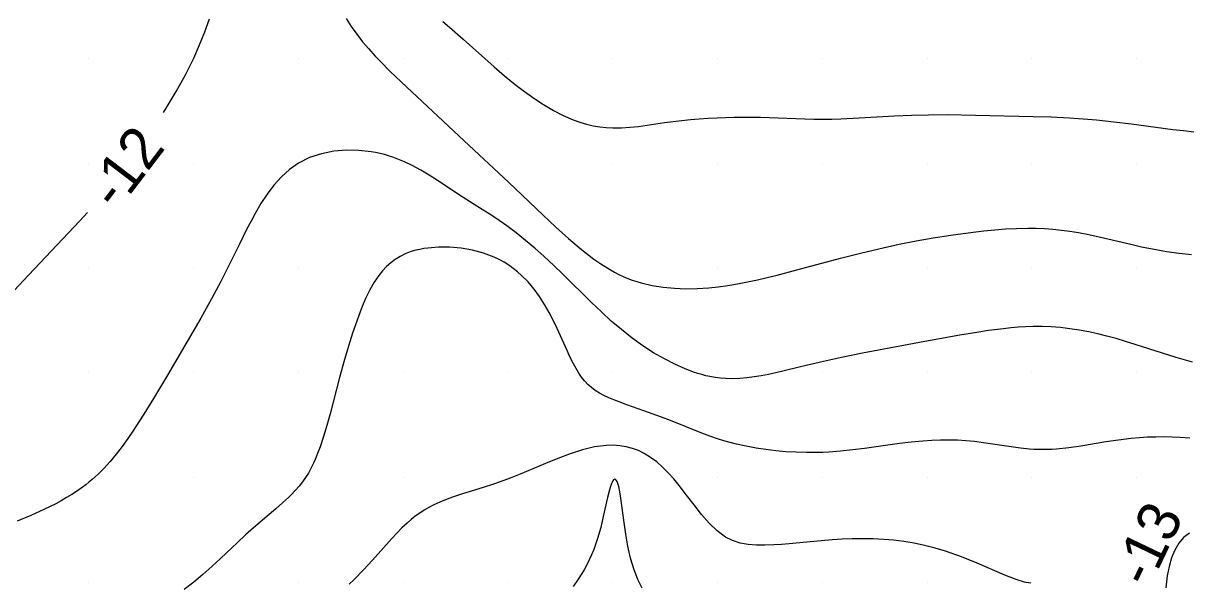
# Model space of a CAD drawing. Extents: x 2602990 to 2605851, y 618069 to 619180.
# Drawn here: x 2604181.9 to 2604237.4, y 618785 to 618811.7 of the extents above; entities that cross this region are included whole.
import ezdxf

# ---------------------------------------------------------------- set-up
doc = ezdxf.new("R2010")
doc.units = 0
for name, color, linetype in [('Default', 7, 'Continuous'), ('DTM Contours Major', 7, 'Continuous'), ('DTM Contours Major Text', 7, 'Continuous'), ('DTM Contours Minor', 7, 'Continuous'), ('DTM Contours Minor Text', 7, 'Continuous'), ('Exist DTM Scan Elevation Point', 7, 'Continuous')]:
    doc.layers.add(name, color=color, linetype=linetype)

# ---------------------------------------------------------------- blocks, each defined once
blk = doc.blocks.new('POINT_DISPLAY')
at = {"layer": 'Default'}
blk.add_line((0, 0), (0, 0), dxfattribs=at)

msp = doc.modelspace()

# ---------------------------------------------------------------- linework, layer by layer
at = {"layer": 'DTM Contours Major'}
for points in [[(2604188.554, 618807.412), (2604188.692, 618807.625), (2604189.167, 618808.412), (2604189.606, 618809.207), (2604190, 618810), (2604190.281, 618810.639), (2604190.529, 618811.269), (2604190.752, 618811.887)], [(2604197.279, 618811.903), (2604197.522, 618811.519), (2604197.783, 618811.149), (2604198.06, 618810.792), (2604198.353, 618810.446), (2604198.658, 618810.108), (2604198.892, 618809.861), (2604199.379, 618809.374), (2604200.152, 618808.637), (2604202.912, 618806.058), (2604205.014, 618804.092), (2604206.674, 618802.508), (2604207.282, 618801.941), (2604207.892, 618801.394), (2604208.498, 618800.883), (2604209.095, 618800.423), (2604209.426, 618800.191), (2604209.755, 618799.981), (2604210.084, 618799.793), (2604210.291, 618799.686), (2604210.5, 618799.589), (2604210.71, 618799.499), (2604210.923, 618799.418), (2604211.138, 618799.345), (2604211.357, 618799.28), (2604211.869, 618799.159), (2604212.397, 618799.075), (2604212.935, 618799.025), (2604213.481, 618799.006), (2604214.028, 618799.016), (2604214.573, 618799.052), (2604215.034, 618799.1), (2604215.491, 618799.163), (2604215.947, 618799.238), (2604216.421, 618799.329), (2604216.896, 618799.43), (2604217.37, 618799.539), (2604217.843, 618799.655), (2604218.783, 618799.9), (2604220.859, 618800.458), (2604221.884, 618800.721), (2604222.898, 618800.964), (2604223.668, 618801.135), (2604224.475, 618801.296), (2604225.285, 618801.438), (2604226.126, 618801.566), (2604227.198, 618801.707), (2604227.705, 618801.766), (2604228.221, 618801.817), (2604228.743, 618801.857), (2604229.268, 618801.884), (2604229.796, 618801.894), (2604230.198, 618801.889), (2604230.6, 618801.872), (2604231.003, 618801.844), (2604231.406, 618801.803), (2604231.811, 618801.751), (2604232.217, 618801.686), (2604232.713, 618801.591), (2604233.211, 618801.483), (2604234.723, 618801.126), (2604235.233, 618801.012), (2604235.83, 618800.892), (2604236.427, 618800.788), (2604237.021, 618800.703), (2604237.609, 618800.637)], [(2604181.428, 618798.927), (2604182.116, 618799.647), (2604184.569, 618802.249), (2604184.926, 618802.642)]]:
    msp.add_lwpolyline(points, dxfattribs=at)
at = {"layer": 'DTM Contours Minor'}
for points in [[(2604201.881, 618811.75), (2604202.206, 618811.481), (2604202.86, 618810.914), (2604204.341, 618809.594), (2604204.836, 618809.169), (2604205.346, 618808.752), (2604205.786, 618808.414), (2604206.238, 618808.092), (2604206.699, 618807.79), (2604207.166, 618807.515), (2604207.638, 618807.271), (2604208.111, 618807.066), (2604208.426, 618806.953), (2604208.741, 618806.859), (2604209.056, 618806.784), (2604209.372, 618806.729), (2604209.688, 618806.692), (2604210.005, 618806.675), (2604210.408, 618806.679), (2604210.813, 618806.707), (2604211.221, 618806.752), (2604212.046, 618806.872), (2604212.465, 618806.934), (2604212.875, 618806.988), (2604213.289, 618807.035), (2604213.706, 618807.076), (2604214.126, 618807.111), (2604214.548, 618807.139), (2604214.972, 618807.162), (2604215.384, 618807.178), (2604215.797, 618807.189), (2604216.211, 618807.195), (2604216.625, 618807.195), (2604217.04, 618807.19), (2604217.454, 618807.18), (2604219.162, 618807.109), (2604219.589, 618807.097), (2604220.016, 618807.092), (2604220.451, 618807.096), (2604220.886, 618807.109), (2604221.758, 618807.152), (2604223.438, 618807.251), (2604224.246, 618807.286), (2604225.057, 618807.308), (2604225.955, 618807.312), (2604227.303, 618807.292), (2604230.055, 618807.23), (2604230.919, 618807.202), (2604231.788, 618807.162), (2604232.225, 618807.135), (2604232.663, 618807.102), (2604233.078, 618807.065), (2604233.911, 618806.976), (2604234.751, 618806.871), (2604236.715, 618806.608), (2604237.226, 618806.548), (2604237.731, 618806.498)], [(2604237.653, 618795.502), (2604236.884, 618795.73), (2604234.928, 618796.351), (2604234.467, 618796.492), (2604234.016, 618796.623), (2604233.574, 618796.744), (2604233.141, 618796.851), (2604232.715, 618796.945), (2604232.256, 618797.03), (2604231.805, 618797.097), (2604231.36, 618797.147), (2604230.92, 618797.18), (2604230.486, 618797.196), (2604230.055, 618797.196), (2604229.699, 618797.185), (2604229.344, 618797.163), (2604228.99, 618797.133), (2604228.636, 618797.096), (2604227.927, 618797.004), (2604227.472, 618796.936), (2604226.556, 618796.785), (2604224.889, 618796.483), (2604221.913, 618795.926), (2604220.906, 618795.724), (2604220.052, 618795.538), (2604219.013, 618795.29), (2604218.054, 618795.056), (2604217.429, 618794.919), (2604217.082, 618794.852), (2604216.737, 618794.796), (2604216.394, 618794.752), (2604216.053, 618794.723), (2604215.715, 618794.712), (2604215.377, 618794.72), (2604215.131, 618794.739), (2604214.884, 618794.77), (2604214.636, 618794.814), (2604214.445, 618794.856), (2604214.251, 618794.906), (2604214.055, 618794.963), (2604213.857, 618795.028), (2604213.655, 618795.101), (2604213.451, 618795.181), (2604212.963, 618795.398), (2604212.46, 618795.656), (2604211.948, 618795.953), (2604211.432, 618796.286), (2604210.916, 618796.653), (2604210.406, 618797.054), (2604209.926, 618797.464), (2604209.455, 618797.896), (2604208.989, 618798.342), (2604207.613, 618799.7), (2604207.166, 618800.127), (2604206.72, 618800.54), (2604206.273, 618800.936), (2604205.827, 618801.313), (2604205.381, 618801.669), (2604204.937, 618802.002), (2604204.578, 618802.255), (2604204.22, 618802.494), (2604203.511, 618802.947), (2604202.815, 618803.389), (2604201.628, 618804.175), (2604201.232, 618804.427), (2604200.831, 618804.665), (2604200.423, 618804.886), (2604200.065, 618805.057), (2604199.821, 618805.161), (2604199.502, 618805.28), (2604199.303, 618805.345), (2604199.101, 618805.403), (2604198.894, 618805.456), (2604198.682, 618805.501), (2604198.467, 618805.539), (2604197.885, 618805.604), (2604197.285, 618805.613), (2604196.683, 618805.563), (2604196.091, 618805.447), (2604195.526, 618805.261), (2604195, 618805), (2604194.572, 618804.7), (2604194.183, 618804.346), (2604193.829, 618803.948), (2604193.507, 618803.517), (2604193.211, 618803.064), (2604192.937, 618802.598), (2604192.735, 618802.23), (2604192.542, 618801.862), (2604192.178, 618801.134), (2604191.697, 618800.152), (2604191.29, 618799.354), (2604190.849, 618798.526), (2604190.335, 618797.602), (2604189.584, 618796.294), (2604188.758, 618794.886), (2604188.085, 618793.765), (2604187.623, 618793.021), (2604187.388, 618792.654), (2604187.125, 618792.254), (2604186.857, 618791.861), (2604186.582, 618791.48), (2604186.3, 618791.111), (2604186.009, 618790.759), (2604185.706, 618790.425), (2604185.435, 618790.153), (2604185.151, 618789.895), (2604185.003, 618789.771), (2604184.851, 618789.65), (2604184.637, 618789.49), (2604184.414, 618789.335), (2604184.181, 618789.184), (2604183.938, 618789.036), (2604183.684, 618788.891), (2604183.418, 618788.748), (2604182.845, 618788.464), (2604182.227, 618788.184), (2604181.571, 618787.908)], [(2604237.538, 618791.879), (2604237.069, 618791.908), (2604236.683, 618791.924), (2604236.295, 618791.931), (2604235.907, 618791.929), (2604235.517, 618791.917), (2604235.125, 618791.894), (2604234.73, 618791.859), (2604234.132, 618791.784), (2604233.532, 618791.691), (2604232.337, 618791.493), (2604231.751, 618791.411), (2604231.178, 618791.353), (2604230.958, 618791.34), (2604230.74, 618791.332), (2604230.523, 618791.33), (2604230.309, 618791.332), (2604230.095, 618791.34), (2604229.883, 618791.354), (2604229.445, 618791.396), (2604229.009, 618791.454), (2604227.695, 618791.657), (2604227.25, 618791.712), (2604226.852, 618791.748), (2604226.45, 618791.771), (2604226.043, 618791.782), (2604225.631, 618791.78), (2604225.215, 618791.765), (2604224.793, 618791.738), (2604224.241, 618791.687), (2604223.682, 618791.62), (2604222.001, 618791.388), (2604221.448, 618791.317), (2604220.871, 618791.256), (2604220.301, 618791.212), (2604220.018, 618791.197), (2604219.735, 618791.188), (2604219.24, 618791.185), (2604218.748, 618791.199), (2604218.26, 618791.228), (2604217.778, 618791.273), (2604217.302, 618791.332), (2604216.835, 618791.404), (2604216.52, 618791.46), (2604216.21, 618791.523), (2604215.902, 618791.593), (2604215.599, 618791.67), (2604215.298, 618791.754), (2604214.999, 618791.847), (2604214.622, 618791.977), (2604214.248, 618792.117), (2604212.754, 618792.715), (2604212.327, 618792.877), (2604211.48, 618793.179), (2604210.675, 618793.463), (2604210.299, 618793.601), (2604210.046, 618793.698), (2604209.806, 618793.799), (2604209.578, 618793.904), (2604209.363, 618794.019), (2604209.163, 618794.145), (2604208.976, 618794.285), (2604208.809, 618794.436), (2604208.654, 618794.603), (2604208.509, 618794.786), (2604208.373, 618794.983), (2604208.243, 618795.195), (2604208.119, 618795.422), (2604207.966, 618795.73), (2604207.816, 618796.058), (2604207.509, 618796.753), (2604207.347, 618797.113), (2604207.173, 618797.476), (2604206.968, 618797.868), (2604206.745, 618798.255), (2604206.503, 618798.63), (2604206.24, 618798.99), (2604205.956, 618799.329), (2604205.648, 618799.642), (2604205.452, 618799.815), (2604205.248, 618799.977), (2604205.035, 618800.128), (2604204.814, 618800.267), (2604204.583, 618800.393), (2604204.345, 618800.508), (2604203.835, 618800.701), (2604203.302, 618800.844), (2604202.758, 618800.939), (2604202.214, 618800.986), (2604201.682, 618800.988), (2604201.175, 618800.948), (2604200.979, 618800.919), (2604200.789, 618800.884), (2604200.605, 618800.841), (2604200.427, 618800.79), (2604200.255, 618800.731), (2604200.088, 618800.663), (2604199.848, 618800.543), (2604199.621, 618800.403), (2604199.407, 618800.242), (2604199.205, 618800.061), (2604199.014, 618799.86), (2604198.835, 618799.639), (2604198.613, 618799.312), (2604198.407, 618798.953), (2604198.217, 618798.567), (2604198.04, 618798.157), (2604197.873, 618797.726), (2604197.714, 618797.28), (2604197.58, 618796.877), (2604197.449, 618796.466), (2604197.2, 618795.625), (2604196.963, 618794.767), (2604196.505, 618793.032), (2604196.353, 618792.482), (2604196.197, 618791.958), (2604196.035, 618791.467), (2604195.881, 618791.055), (2604195.8, 618790.861), (2604195.716, 618790.674), (2604195.628, 618790.494), (2604195.471, 618790.209), (2604195.335, 618789.992), (2604195.189, 618789.783), (2604195.026, 618789.576), (2604194.844, 618789.369), (2604194.648, 618789.164), (2604194.545, 618789.062), (2604194.245, 618788.783), (2604193.922, 618788.5), (2604192.855, 618787.593), (2604192.48, 618787.262), (2604192.085, 618786.898), (2604191.278, 618786.134), (2604190.863, 618785.748), (2604190.438, 618785.368), (2604190, 618785), (2604189.548, 618784.65)], [(2604229.951, 618784.951), (2604229.719, 618784.984), (2604229.643, 618785), (2604229.238, 618785.13), (2604228.711, 618785.344), (2604227.389, 618785.912), (2604226.645, 618786.209), (2604225.878, 618786.478), (2604225.377, 618786.627), (2604224.878, 618786.752), (2604224.382, 618786.856), (2604223.891, 618786.938), (2604223.406, 618787), (2604222.928, 618787.044), (2604222.415, 618787.07), (2604221.911, 618787.078), (2604221.419, 618787.071), (2604220.936, 618787.051), (2604220.464, 618787.021), (2604219.594, 618786.947), (2604218.419, 618786.836), (2604218.046, 618786.805), (2604217.683, 618786.781), (2604217.259, 618786.763), (2604216.85, 618786.766), (2604216.456, 618786.798), (2604216.078, 618786.868), (2604215.717, 618786.984), (2604215.372, 618787.156), (2604214.975, 618787.446), (2604214.597, 618787.811), (2604214.233, 618788.232), (2604213.877, 618788.687), (2604213.521, 618789.157), (2604213.16, 618789.622), (2604212.905, 618789.929), (2604212.643, 618790.22), (2604212.373, 618790.49), (2604212.094, 618790.737), (2604211.805, 618790.956), (2604211.503, 618791.142), (2604211.226, 618791.278), (2604210.939, 618791.385), (2604210.643, 618791.464), (2604210.336, 618791.514), (2604210.021, 618791.536), (2604209.697, 618791.53), (2604209.133, 618791.458), (2604208.553, 618791.32), (2604207.963, 618791.133), (2604207.371, 618790.911), (2604206.785, 618790.67), (2604205.579, 618790.158), (2604205.108, 618789.97), (2604204.626, 618789.793), (2604204.303, 618789.683), (2604203.809, 618789.526), (2604202.825, 618789.222), (2604202.348, 618789.062), (2604201.889, 618788.887), (2604201.455, 618788.691), (2604201.222, 618788.568), (2604200.998, 618788.437), (2604200.783, 618788.296), (2604200.575, 618788.147), (2604200.375, 618787.989), (2604200.181, 618787.823), (2604199.93, 618787.589), (2604199.686, 618787.341), (2604199.447, 618787.084), (2604198.525, 618786.047), (2604198.099, 618785.59), (2604197.652, 618785.131), (2604197.42, 618784.901)], [(2604211.393, 618784.712), (2604211.187, 618785.131), (2604211.011, 618785.585), (2604210.846, 618786.14), (2604210.716, 618786.714), (2604210.615, 618787.289), (2604210.534, 618787.847), (2604210.383, 618789.009), (2604210.333, 618789.314), (2604210.282, 618789.562), (2604210.238, 618789.718), (2604210.201, 618789.81), (2604210.162, 618789.873), (2604210.142, 618789.893), (2604210.124, 618789.905), (2604210.106, 618789.912), (2604210.088, 618789.912), (2604210.069, 618789.907), (2604210.031, 618789.879), (2604209.999, 618789.839), (2604209.966, 618789.782), (2604209.933, 618789.711), (2604209.867, 618789.524), (2604209.834, 618789.41), (2604209.746, 618789.05), (2604209.546, 618788.135), (2604209.42, 618787.618), (2604209.269, 618787.087), (2604209.087, 618786.56), (2604208.984, 618786.31), (2604208.873, 618786.066), (2604208.753, 618785.826), (2604208.625, 618785.593), (2604208.489, 618785.364), (2604208.346, 618785.14), (2604208.108, 618784.8)], [(2604237.51, 618787.348), (2604237.234, 618787.132), (2604237.003, 618786.858), (2604236.814, 618786.532), (2604236.662, 618786.161), (2604236.544, 618785.752), (2604236.456, 618785.31), (2604236.415, 618785.022), (2604236.384, 618784.725)]]:
    msp.add_lwpolyline(points, dxfattribs=at)

# ---------------------------------------------------------------- block references
at = {"layer": 'Exist DTM Scan Elevation Point', "xscale": 1.3123333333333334, "yscale": 1.3123333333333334}
for p in [(2604185, 618810), (2604190, 618810), (2604195, 618810), (2604200, 618810), (2604205, 618810), (2604210, 618810), (2604215, 618810), (2604220, 618810), (2604225, 618810), (2604230, 618810), (2604235, 618810), (2604185, 618805), (2604190, 618805), (2604195, 618805), (2604200, 618805), (2604205, 618805), (2604210, 618805), (2604215, 618805), (2604220, 618805), (2604225, 618805), (2604230, 618805), (2604235, 618805), (2604185, 618800), (2604190, 618800), (2604195, 618800), (2604200, 618800), (2604205, 618800), (2604210, 618800), (2604215, 618800), (2604220, 618800), (2604225, 618800), (2604230, 618800), (2604235, 618800), (2604185, 618795), (2604190, 618795), (2604195, 618795), (2604200, 618795), (2604205, 618795), (2604210, 618795), (2604215, 618795), (2604220, 618795), (2604225, 618795), (2604230, 618795), (2604235, 618795), (2604185, 618790), (2604190, 618790), (2604195, 618790), (2604200, 618790), (2604205, 618790), (2604210, 618790), (2604215, 618790), (2604220, 618790), (2604225, 618790), (2604230, 618790), (2604235, 618790), (2604185, 618785), (2604190, 618785), (2604195, 618785), (2604200, 618785), (2604205, 618785), (2604210, 618785), (2604215, 618785), (2604220, 618785), (2604225, 618785), (2604230, 618785), (2604235, 618785)]:
    msp.add_blockref('POINT_DISPLAY', p, dxfattribs=at)

# ---------------------------------------------------------------- texts
at = {"layer": 'DTM Contours Major Text'}
msp.add_text('-12', height=2, rotation=52.7482, dxfattribs=at).set_placement((2604186.35, 618802.663))
at = {"layer": 'DTM Contours Minor Text'}
msp.add_text('-13', height=2, rotation=64.4173, dxfattribs=at).set_placement((2604235.589, 618784.669))

doc.saveas('drawing.dxf')
